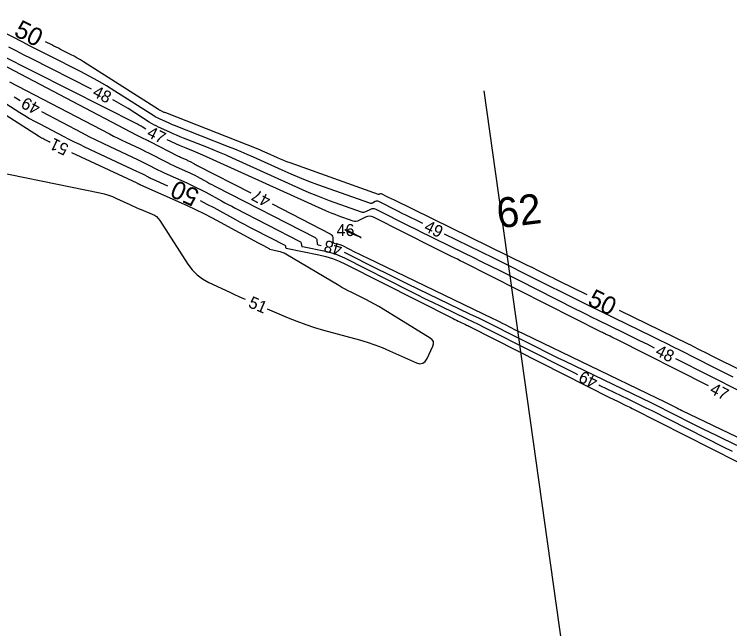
# Model space of a CAD drawing. Extents: x 2384780 to 2405861, y 547869 to 573706.
# Drawn here: x 2394413.5 to 2394532.8, y 554163.7 to 554266.1 of the extents above; entities that cross this region are included whole.
import ezdxf

# ---------------------------------------------------------------- set-up
doc = ezdxf.new("R2010")
doc.units = 0
for name, color, linetype in [('Old_Level_60', 7, 'Continuous'), ('Old_Level_61', 7, 'Continuous'), ('Old_Level_63', 7, 'Continuous')]:
    doc.layers.add(name, color=color, linetype=linetype)

msp = doc.modelspace()

# ---------------------------------------------------------------- linework, layer by layer
at = {"layer": 'Old_Level_60'}
for points in [[(2394481.6325, 554231.21075), (2394480.379, 554231.82225), (2394479.63575, 554232.186), (2394478.89375, 554232.55225), (2394478.153, 554232.921), (2394477.41325, 554233.292), (2394474.253, 554234.883), (2394474.10875, 554234.9375), (2394473.96475, 554234.95525), (2394473.82075, 554234.9365), (2394473.67675, 554234.88125), (2394473.207, 554234.6405), (2394473.1055, 554234.60025), (2394473.00275, 554234.58225), (2394472.89825, 554234.58675), (2394472.7925, 554234.6135), (2394464.1115, 554237.7055), (2394462.6035, 554238.26025), (2394461.10775, 554238.8455), (2394459.62425, 554239.46175), (2394458.1535, 554240.10875), (2394453.36875, 554242.272), (2394452.3405, 554242.72925), (2394451.307, 554243.17325), (2394450.268, 554243.60425), (2394449.2235, 554244.0225), (2394440.22325, 554247.56), (2394439.87025, 554247.70125), (2394439.5195, 554247.8475), (2394439.17075, 554247.99825), (2394438.82375, 554248.154), (2394437.694, 554248.67), (2394437.45425, 554248.78475), (2394437.21875, 554248.90725), (2394436.9875, 554249.038), (2394436.761, 554249.177), (2394430.25875, 554253.3145), (2394428.8555, 554254.18325), (2394427.4315, 554255.01625), (2394425.9875, 554255.8135), (2394424.523, 554256.575), (2394419.3475, 554259.18475), (2394418.23875, 554259.74475), (2394417.13075, 554260.306), (2394416.0235, 554260.8685), (2394414.917, 554261.4325), (2394405.778, 554266.0975)], [(2394426.36725, 554253.64875), (2394416.28175, 554258.7345), (2394415.03675, 554259.36325), (2394413.79225, 554259.9935), (2394412.54875, 554260.6255)], [(2394435.40025, 554246.9685), (2394434.80175, 554247.3495), (2394434.6105, 554247.46775), (2394434.41625, 554247.5815), (2394434.2195, 554247.69), (2394434.01975, 554247.794), (2394411.08575, 554259.3585)], [(2394410.17075, 554258.3735), (2394433.92125, 554245.96775), (2394434.13575, 554245.85725), (2394434.3515, 554245.749), (2394434.56825, 554245.64325), (2394434.7865, 554245.54), (2394435.501, 554245.20625), (2394435.65375, 554245.134), (2394435.80575, 554245.0605), (2394435.957, 554244.98525), (2394436.1075, 554244.90875), (2394440.821, 554242.48225), (2394441.01375, 554242.38475), (2394441.20775, 554242.29), (2394441.40325, 554242.19775), (2394441.59975, 554242.10825), (2394442.244, 554241.82025), (2394442.3815, 554241.75725), (2394442.5175, 554241.69125), (2394442.65225, 554241.62275), (2394442.7855, 554241.55175), (2394443.412, 554241.209), (2394443.5465, 554241.136), (2394443.6815, 554241.06375), (2394443.817, 554240.99275), (2394443.953, 554240.92225), (2394452.89675, 554236.3315)], [(2394412.685, 554254.86225), (2394429.34875, 554246.15775), (2394430.0335, 554245.805), (2394430.72225, 554245.45975), (2394431.4145, 554245.12225), (2394432.11075, 554244.7925), (2394434.391, 554243.7275), (2394434.8785, 554243.497), (2394435.36375, 554243.262), (2394435.84675, 554243.022), (2394436.3275, 554242.7775), (2394438.56, 554241.62825), (2394439.04, 554241.3855), (2394439.52325, 554241.14925), (2394440.0095, 554240.9195), (2394440.49925, 554240.69675), (2394442.37875, 554239.8565), (2394442.7795, 554239.6725), (2394443.17625, 554239.4805), (2394443.56925, 554239.28075), (2394443.95825, 554239.073), (2394445.682, 554238.13025), (2394446.052, 554237.9295), (2394446.42325, 554237.731), (2394446.79575, 554237.53525), (2394447.16975, 554237.34175), (2394463.64775, 554228.884), (2394463.77125, 554228.80175), (2394463.86275, 554228.6985), (2394463.92275, 554228.57425), (2394463.951, 554228.42875), (2394463.9915, 554227.91875), (2394464.0125, 554227.8205), (2394464.058, 554227.74375), (2394464.1285, 554227.689), (2394464.2235, 554227.65625), (2394464.64, 554227.5705)], [(2394413.452, 554252.3345), (2394414.02725, 554251.99425), (2394414.453, 554251.75475)], [(2394520.22675, 554210.48425), (2394519.10025, 554211.05125), (2394517.77725, 554211.7115), (2394516.45175, 554212.36675), (2394515.12375, 554213.0175), (2394510.78225, 554215.135), (2394509.85275, 554215.59025), (2394508.92475, 554216.04875), (2394507.99825, 554216.5105), (2394507.07325, 554216.975), (2394494.49175, 554223.3225), (2394493.00325, 554224.0705), (2394491.512, 554224.81325), (2394490.0185, 554225.55125), (2394488.52225, 554226.284), (2394483.631, 554228.67), (2394482.58375, 554229.18275), (2394481.538, 554229.699), (2394480.494, 554230.2185), (2394479.4515, 554230.74125), (2394473.81225, 554233.5805), (2394473.572, 554233.671), (2394473.332, 554233.70075), (2394473.09225, 554233.6695), (2394472.85275, 554233.57725), (2394472.0705, 554233.177), (2394471.90175, 554233.10975), (2394471.7305, 554233.07975), (2394471.55675, 554233.087), (2394471.38075, 554233.13175), (2394466.05475, 554235.0285), (2394464.91825, 554235.44675), (2394463.791, 554235.88775), (2394462.67325, 554236.35225), (2394461.56475, 554236.83975), (2394449.84675, 554242.13775), (2394448.788, 554242.6085), (2394447.72375, 554243.066), (2394446.6535, 554243.51), (2394445.57775, 554243.9405), (2394441.7185, 554245.4575), (2394441.13325, 554245.692), (2394440.55125, 554245.9345), (2394439.97275, 554246.18475), (2394439.39725, 554246.44275), (2394437.5235, 554247.29875), (2394437.1255, 554247.489), (2394436.73475, 554247.6925), (2394436.3515, 554247.90925), (2394435.9755, 554248.13975), (2394432.4555, 554250.3795), (2394431.69575, 554250.84975), (2394430.925, 554251.30075), (2394430.14325, 554251.73225), (2394429.93525, 554251.8405)], [(2394419.47075, 554244.72425), (2394419.27625, 554244.82425), (2394418.40275, 554245.28075), (2394418.21675, 554245.3805), (2394418.03275, 554245.484), (2394417.851, 554245.59125), (2394417.67175, 554245.7025), (2394411.34425, 554249.71575)], [(2394417.9925, 554249.8915), (2394424.7765, 554246.348), (2394425.9315, 554245.75275), (2394427.093, 554245.1705), (2394428.26075, 554244.60125), (2394429.435, 554244.045), (2394434.0435, 554241.893), (2394434.4855, 554241.684), (2394434.9255, 554241.47075), (2394435.3635, 554241.25325), (2394435.79925, 554241.0315), (2394437.2195, 554240.3005), (2394437.525, 554240.14575), (2394437.83225, 554239.9955), (2394438.14175, 554239.8495), (2394438.45325, 554239.70775), (2394442.22975, 554238.0195), (2394443.035, 554237.64975), (2394443.83225, 554237.26425), (2394444.62175, 554236.86275), (2394445.4035, 554236.44525), (2394448.0335, 554235.00675), (2394448.598, 554234.7005), (2394449.16475, 554234.39775), (2394449.73325, 554234.09875), (2394450.30375, 554233.80375), (2394461.12, 554228.252), (2394461.2055, 554228.195), (2394461.26925, 554228.12325), (2394461.311, 554228.037), (2394461.3305, 554227.93575), (2394461.3585, 554227.582), (2394461.373, 554227.5135), (2394461.40475, 554227.4605), (2394461.45375, 554227.4225), (2394461.5195, 554227.3995), (2394465.38075, 554226.606), (2394466.199, 554226.4095), (2394466.99875, 554226.16025), (2394467.78, 554225.85825), (2394468.543, 554225.5035), (2394479.252, 554220.08775), (2394480.57975, 554219.4205), (2394481.91075, 554218.7595), (2394483.24475, 554218.10475), (2394484.58175, 554217.4565), (2394488.955, 554215.3495), (2394489.891, 554214.89575), (2394490.825, 554214.43775), (2394491.7565, 554213.97525), (2394492.68625, 554213.50825), (2394505.4645, 554207.0525), (2394506.8795, 554206.34175), (2394507.38125, 554206.093)], [(2394529.2445, 554204.1625), (2394513.8175, 554211.9635), (2394513.57925, 554212.0835), (2394513.34075, 554212.2025), (2394513.10175, 554212.3205), (2394512.8625, 554212.43775), (2394512.07975, 554212.8195), (2394511.91225, 554212.90175), (2394511.745, 554212.98425), (2394511.578, 554213.0675), (2394511.41125, 554213.15125), (2394488.31875, 554224.8015), (2394487.843, 554225.0405), (2394487.3665, 554225.278), (2394486.889, 554225.51375), (2394486.411, 554225.748), (2394484.848, 554226.5105), (2394484.51325, 554226.67425), (2394484.179, 554226.83925), (2394483.8455, 554227.00525), (2394483.51225, 554227.17225), (2394473.37125, 554232.278), (2394473.03525, 554232.40475), (2394472.6995, 554232.44625), (2394472.364, 554232.4025), (2394472.02875, 554232.2735), (2394470.93425, 554231.71325), (2394470.698, 554231.61925), (2394470.45825, 554231.57725), (2394470.21525, 554231.5875), (2394469.96875, 554231.65), (2394467.514, 554232.52425), (2394466.99, 554232.717), (2394466.4705, 554232.92025), (2394465.95525, 554233.13425), (2394465.44425, 554233.359), (2394444.909, 554242.64375), (2394444.5295, 554242.81275), (2394444.14775, 554242.97675), (2394443.76425, 554243.13575), (2394443.3785, 554243.29025), (2394442.11525, 554243.78675), (2394441.84525, 554243.895), (2394441.577, 554244.00675), (2394441.31, 554244.12225), (2394441.04475, 554244.24125), (2394438.97575, 554245.18625)], [(2394455.63675, 554217.0405), (2394459.1735, 554215.52625), (2394460.61975, 554214.9365), (2394462.084, 554214.39725), (2394463.56575, 554213.909), (2394465.0655, 554213.47175), (2394471.0665, 554211.83275), (2394472.34375, 554211.45725), (2394473.60375, 554211.03375), (2394474.8465, 554210.56175), (2394476.072, 554210.04125), (2394480.5345, 554208.044), (2394481.11625, 554207.8775), (2394481.61225, 554207.9365), (2394482.0225, 554208.2215), (2394482.347, 554208.73225), (2394483.267, 554210.7695), (2394483.3885, 554211.18275), (2394483.35875, 554211.54975), (2394483.1775, 554211.87025), (2394482.84525, 554212.14425), (2394474.987, 554216.977), (2394474.276, 554217.40275), (2394473.556, 554217.81175), (2394472.8265, 554218.204), (2394472.0875, 554218.5795), (2394469.659, 554219.7785), (2394469.14125, 554220.04), (2394468.6285, 554220.3115), (2394468.12125, 554220.5925), (2394467.619, 554220.883), (2394458.73925, 554226.1335), (2394458.45875, 554226.28425), (2394458.1685, 554226.4105), (2394457.86875, 554226.512), (2394457.5595, 554226.58875), (2394456.1195, 554226.88475), (2394456.10825, 554226.88875), (2394456.1, 554226.89525), (2394456.09475, 554226.90425), (2394456.09225, 554226.91575), (2394456.08875, 554226.958), (2394456.08725, 554226.96625), (2394456.08375, 554226.9735), (2394456.0785, 554226.9795), (2394456.07125, 554226.98425), (2394455.07, 554227.49825), (2394454.85575, 554227.609), (2394454.64225, 554227.72125), (2394454.4295, 554227.835), (2394454.2175, 554227.95), (2394447.8885, 554231.4115), (2394446.52525, 554232.1395), (2394445.1485, 554232.83975), (2394443.75775, 554233.51225), (2394442.3535, 554234.157), (2394434.57425, 554237.6345), (2394434.513, 554237.6625), (2394434.452, 554237.69125), (2394434.39175, 554237.72075), (2394434.3315, 554237.751), (2394434.136, 554237.85175), (2394434.094, 554237.873), (2394434.052, 554237.894), (2394434.0095, 554237.9145), (2394433.967, 554237.93475), (2394423.08725, 554243.01525)], [(2394405.40525, 554240.9295), (2394427.7475, 554236.36025), (2394428.468, 554236.1905), (2394429.17475, 554235.97925), (2394429.86775, 554235.726), (2394430.54675, 554235.43125), (2394432.742, 554234.4), (2394433.21375, 554234.18175), (2394433.68775, 554233.969), (2394434.16425, 554233.76175), (2394434.64325, 554233.56), (2394436.4775, 554232.79975), (2394436.85025, 554232.6125), (2394437.1825, 554232.3765), (2394437.474, 554232.092), (2394437.725, 554231.759), (2394442.442, 554224.45075), (2394443.14275, 554223.51025), (2394443.95175, 554222.693), (2394444.86875, 554221.99925), (2394445.89375, 554221.429), (2394449.41875, 554219.7675), (2394450.17575, 554219.415), (2394450.93575, 554219.06925), (2394451.69875, 554218.73025), (2394451.9605, 554218.617)], [(2394456.4555, 554234.505), (2394466.1755, 554229.516), (2394466.33675, 554229.40875), (2394466.4565, 554229.274), (2394466.53475, 554229.1115), (2394466.5715, 554228.9215), (2394466.62425, 554228.25575), (2394466.65175, 554228.12725), (2394466.71125, 554228.02725), (2394466.80325, 554227.95575), (2394466.92725, 554227.91275), (2394467.6225, 554227.76975), (2394467.76975, 554227.7345), (2394467.91375, 554227.6895), (2394468.0545, 554227.63525), (2394468.19175, 554227.57125), (2394470.34175, 554226.48425), (2394470.80275, 554226.25225), (2394471.26525, 554226.02275), (2394471.7285, 554225.79525), (2394472.193, 554225.57), (2394493.27675, 554215.41175), (2394493.79475, 554215.16075), (2394494.31175, 554214.90725), (2394494.8275, 554214.65125), (2394495.342, 554214.39275), (2394497.021, 554213.5445), (2394497.38125, 554213.3635), (2394497.74225, 554213.1845), (2394498.104, 554213.007), (2394498.46675, 554212.8315), (2394520.5875, 554202.186), (2394521.01, 554201.9815), (2394521.43125, 554201.775), (2394521.85175, 554201.5665), (2394522.27125, 554201.35625), (2394523.63975, 554200.6655), (2394523.93325, 554200.51825), (2394524.2275, 554200.37225), (2394524.5225, 554200.22775), (2394524.81825, 554200.08475), (2394545.46025, 554190.163)], [(2394468.7045, 554230.14725), (2394469.14175, 554229.923), (2394469.1465, 554229.91975), (2394469.14975, 554229.916), (2394469.152, 554229.91125), (2394469.15325, 554229.90575), (2394469.15475, 554229.8865), (2394469.1555, 554229.8825), (2394469.157, 554229.87925), (2394469.1595, 554229.87675), (2394469.163, 554229.8745), (2394469.55825, 554229.68975), (2394469.643, 554229.65025), (2394469.728, 554229.611), (2394469.813, 554229.57225), (2394469.89825, 554229.53375), (2394471.08525, 554228.999), (2394471.27675, 554228.9145), (2394471.3425, 554228.8905), (2394471.2825, 554228.927), (2394471.097, 554229.02375), (2394469.58725, 554229.795), (2394469.54925, 554229.81475), (2394469.5115, 554229.835), (2394469.474, 554229.8555), (2394469.43675, 554229.8765), (2394469.28325, 554229.9645), (2394469.27325, 554229.96875), (2394469.26325, 554229.97025), (2394469.253, 554229.96925), (2394469.24275, 554229.96525), (2394469.20725, 554229.94725), (2394469.201, 554229.94475), (2394469.19475, 554229.9435), (2394469.1885, 554229.94375), (2394469.182, 554229.9455), (2394469.1605, 554229.953), (2394469.156, 554229.95475), (2394469.1515, 554229.9565), (2394469.147, 554229.9585), (2394469.1425, 554229.96025), (2394468.709, 554230.1565), (2394468.639, 554230.18725), (2394468.615, 554230.19625), (2394468.63675, 554230.18275), (2394468.7045, 554230.14725)], [(2394533.349, 554205.62625), (2394531.6765, 554206.46075), (2394530.00675, 554207.30125), (2394524.5575, 554210.05675), (2394523.38875, 554210.64525), (2394522.218, 554211.22925), (2394521.04525, 554211.80925), (2394519.87025, 554212.385), (2394509.2495, 554217.56525), (2394507.6755, 554218.33625), (2394506.104, 554219.1125), (2394504.53525, 554219.89425), (2394502.969, 554220.681), (2394497.85675, 554223.26), (2394496.7605, 554223.81075), (2394495.66225, 554224.358), (2394494.56225, 554224.9015), (2394493.4605, 554225.44125), (2394485.22775, 554229.457)], [(2394468.47275, 554226.48425), (2394474.11875, 554223.629), (2394475.35275, 554223.00875), (2394476.5895, 554222.39425), (2394477.82925, 554221.786), (2394479.072, 554221.1835), (2394489.40925, 554216.203), (2394490.98875, 554215.4375), (2394492.5645, 554214.6645), (2394494.1365, 554213.884), (2394495.705, 554213.09625), (2394500.8225, 554210.51075), (2394501.9205, 554209.95925), (2394503.021, 554209.41325), (2394504.12425, 554208.8725), (2394505.23, 554208.337), (2394516.63975, 554202.84625), (2394518.1275, 554202.126), (2394519.61175, 554201.39875), (2394521.0925, 554200.6645), (2394522.56975, 554199.92325), (2394527.39, 554197.49025), (2394528.42425, 554196.9715), (2394529.46075, 554196.45775), (2394530.5, 554195.949), (2394531.5415, 554195.44525), (2394543.88425, 554189.5125)], [(2394534.7935, 554203.1185), (2394523.7965, 554208.6795)], [(2394510.9735, 554204.334), (2394511.145, 554204.251), (2394515.80625, 554202.00775), (2394516.80375, 554201.52475), (2394517.79925, 554201.037), (2394518.79225, 554200.54475), (2394519.783, 554200.0475), (2394531.683, 554194.04125), (2394533.186, 554193.28725)]]:
    msp.add_lwpolyline(points, dxfattribs=at)
at = {"layer": 'Old_Level_61'}
for points in [[(2394508.993, 554219.373), (2394504.32125, 554221.6515), (2394503.799, 554221.90725), (2394503.27775, 554222.165), (2394502.75725, 554222.42425), (2394502.2375, 554222.68525), (2394500.54175, 554223.54075), (2394500.178, 554223.7235), (2394499.81375, 554223.905), (2394499.44875, 554224.08525), (2394499.08325, 554224.26425), (2394476.74675, 554235.15975), (2394476.49775, 554235.28175), (2394476.249, 554235.4045), (2394476.00075, 554235.528), (2394475.753, 554235.65225), (2394474.69375, 554236.1855), (2394474.6455, 554236.20375), (2394474.59725, 554236.20975), (2394474.549, 554236.2035), (2394474.50075, 554236.185), (2394474.34325, 554236.10425), (2394474.30925, 554236.09075), (2394474.27475, 554236.08475), (2394474.23975, 554236.08625), (2394474.2045, 554236.09525), (2394459.4765, 554241.341), (2394458.93725, 554241.53925), (2394458.40225, 554241.74875), (2394457.87175, 554241.969), (2394457.34575, 554242.2005), (2394455.6345, 554242.974), (2394455.26675, 554243.1375), (2394454.89725, 554243.2965), (2394454.5255, 554243.4505), (2394454.152, 554243.6), (2394438.72775, 554249.6625), (2394438.6075, 554249.71075), (2394438.48775, 554249.7605), (2394438.36875, 554249.812), (2394438.25025, 554249.86525), (2394437.86475, 554250.04125), (2394437.783, 554250.08025), (2394437.7025, 554250.12225), (2394437.62375, 554250.16675), (2394437.54625, 554250.21425), (2394424.99775, 554258.1995), (2394424.494, 554258.5115), (2394423.98275, 554258.8105), (2394423.4645, 554259.09675), (2394422.93875, 554259.37), (2394421.20925, 554260.242), (2394420.83875, 554260.42925), (2394420.4685, 554260.61675), (2394420.0985, 554260.80475), (2394419.72875, 554260.99325), (2394418.711, 554261.51275)], [(2394410.632, 554252.14125), (2394414.404, 554249.7485), (2394415.2175, 554249.2445), (2394416.04075, 554248.758), (2394416.87425, 554248.28875), (2394417.71775, 554247.83675), (2394421.72725, 554245.7425), (2394422.589, 554245.2985), (2394423.45525, 554244.864), (2394424.3265, 554244.4395), (2394425.20225, 554244.0245), (2394433.987, 554239.9225), (2394434.23825, 554239.8035), (2394434.48875, 554239.68225), (2394434.73775, 554239.5585), (2394434.98575, 554239.4325), (2394435.7935, 554239.0165), (2394435.96725, 554238.9285), (2394436.142, 554238.843), (2394436.31825, 554238.76), (2394436.49525, 554238.67925), (2394439.03825, 554237.5425)], [(2394444.4945, 554235.04775), (2394445.61475, 554234.478), (2394446.72875, 554233.88325), (2394450.349, 554231.903), (2394451.12625, 554231.48125), (2394451.90625, 554231.06475), (2394452.68875, 554230.65325), (2394453.474, 554230.24675), (2394458.59225, 554227.61975), (2394458.64, 554227.588), (2394458.67575, 554227.54775), (2394458.699, 554227.4995), (2394458.71, 554227.443), (2394458.72575, 554227.245), (2394458.73375, 554227.20675), (2394458.7515, 554227.177), (2394458.77875, 554227.15575), (2394458.81575, 554227.143), (2394464.25975, 554226.024), (2394465.4135, 554225.747), (2394466.54125, 554225.39575), (2394467.64275, 554224.96975), (2394468.71875, 554224.4695), (2394486.67175, 554215.3905), (2394486.94875, 554215.25125), (2394487.22625, 554215.1135), (2394487.5045, 554214.97675), (2394487.7835, 554214.84175), (2394488.69575, 554214.402), (2394488.891, 554214.3075), (2394489.086, 554214.212), (2394489.28025, 554214.1155), (2394489.47425, 554214.018), (2394512.84675, 554202.20975), (2394513.207, 554202.02875), (2394513.56825, 554201.8495), (2394513.93025, 554201.672), (2394514.29325, 554201.49625), (2394515.48025, 554200.925), (2394515.7345, 554200.802), (2394515.98775, 554200.67775), (2394516.24075, 554200.5525), (2394516.493, 554200.42575), (2394534.0965, 554191.541)], [(2394552.6745, 554198.0025), (2394531.41725, 554208.37), (2394530.866, 554208.64), (2394530.316, 554208.912), (2394529.76675, 554209.186), (2394529.2185, 554209.462), (2394527.42925, 554210.36675), (2394527.0455, 554210.56), (2394526.66125, 554210.75175), (2394526.276, 554210.94225), (2394525.89025, 554211.13125), (2394514.38575, 554216.7425)]]:
    msp.add_lwpolyline(points, dxfattribs=at)
at = {"layer": 'Old_Level_63'}
msp.add_line((2394510.18875, 554123.13925), (2394491.83025, 554253.338), dxfattribs=at)

# ---------------------------------------------------------------- texts
at = {"layer": 'Old_Level_60'}
for s, rotation, p in [('48', 333.1229833, (2394426.35975, 554252.53625)), ('49', 152.2384889, (2394417.9955, 554251.013)), ('47', 333.5043972, (2394435.42775, 554245.7615)), ('51', 154.7065056, (2394422.72725, 554244.28125)), ('47', 152.8295278, (2394456.40775, 554235.6535)), ('49', 333.9975611, (2394481.66125, 554230.084)), ('48', 164.1750611, (2394468.31775, 554227.71675)), ('51', 336.7891583, (2394452.362, 554217.35525)), ('48', 333.1807861, (2394520.2185, 554209.368)), ('49', 153.9124417, (2394510.944, 554205.4555)), ('47', 333.1751833, (2394529.299, 554203.01425))]:
    msp.add_text(s, height=2, rotation=rotation, dxfattribs=at).set_placement(p)
msp.add_text('46', height=2, dxfattribs=at).set_placement((2394467.22425, 554229.14725))
at = {"layer": 'Old_Level_61'}
for rotation, p in [(332.9577139, (2394413.25325, 554262.6145)), (155.4280361, (2394444.549, 554236.7)), (333.9990778, (2394508.90875, 554217.745))]:
    msp.add_text('50', height=3, rotation=rotation, dxfattribs=at).set_placement(p)
at = {"layer": 'Old_Level_63'}
msp.add_text('62', height=5, rotation=7.2768361, dxfattribs=at).set_placement((2394494.2415, 554230.408))

doc.saveas('drawing.dxf')
